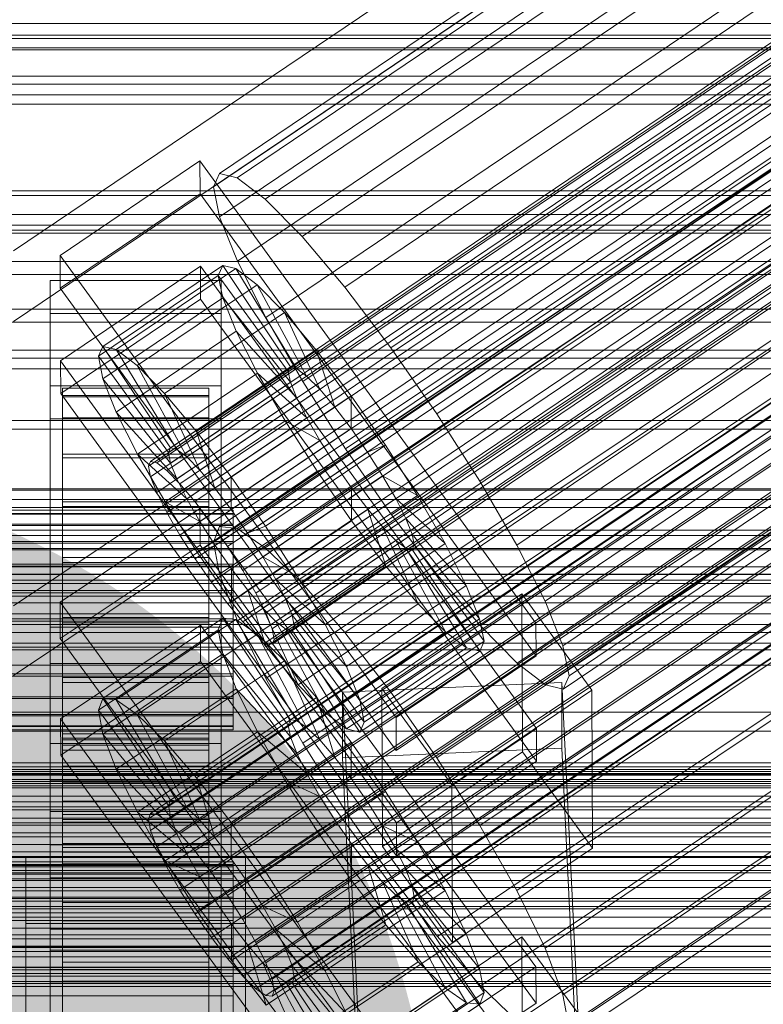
# Model space of a CAD drawing. Header units: millimetres. Extents: x -2233 to 61924, y -68080 to 6847.
# Tile 303 of 656: x 130 to 191, y -33392 to -33311. Entities that reach past the tile are written whole.
import ezdxf

# ---------------------------------------------------------------- set-up
doc = ezdxf.new("R2010")
doc.units = ezdxf.units.MM
for name, color, linetype, lineweight in [('COTAS_O', 1, 'Continuous', 0), ('COTAS_P', 1, 'Continuous', 0), ('frontal_C01', 7, 'Continuous', 0), ('frontal_C02', 7, 'Continuous', 0), ('frontal_C03', 7, 'Continuous', 0), ('frontal_secador', 7, 'Continuous', 0)]:
    doc.layers.add(name, color=color, linetype=linetype, lineweight=lineweight)
doc.dimstyles.new('R19_100', dxfattribs={"dimtxt": 250, "dimasz": 150, "dimexe": 150, "dimexo": 80, "dimgap": 100, "dimtad": 1, "dimtih": 1, "dimtoh": 1, "dimdsep": 46, "dimcen": 0.09, "dimadec": 0, "dimazin": 0, "dimtfac": 1, "dimtdec": 4, "dimtofl": 0, "dimtmove": 0, "dimatfit": 3, "dimfxl": 1, "dimtolj": 1, "dimtzin": 0, "dimarcsym": 0})

# ---------------------------------------------------------------- blocks, each defined once
blk = doc.blocks.new('DIM_R28_52')
at = {"layer": 'COTAS_O'}
for p, q in [((-1725, -33700), (-1575, -33655)), ((1725, -33700), (1575, -33655)), ((-1725, -34400), (-1725, -33700)), ((-1725, -33700), (1725, -33700)), ((-1725, -33700), (-1575, -33745)), ((1725, -33700), (1575, -33745)), ((1725, -34400), (1725, -33700))]:
    blk.add_line(p, q, dxfattribs=at)
blk.add_text('3450 O', height=250, dxfattribs=at).set_placement((0, -33600))
blk = doc.blocks.new('DIM_R28_53')
at = {"layer": 'COTAS_P'}
for p, q in [((-150, -32300), (550, -32300)), ((550, -32300), (505, -32450)), ((550, -34900), (550, -32300)), ((550, -32300), (595, -32450)), ((550, -34900), (505, -34750)), ((550, -34900), (595, -34750)), ((-150, -34900), (550, -34900))]:
    blk.add_line(p, q, dxfattribs=at)
blk.add_text('2600 P', height=250, rotation=90, dxfattribs=at).set_placement((450, -33600))

msp = doc.modelspace()

# ---------------------------------------------------------------- linework, layer by layer
at = {"layer": 'frontal_C01'}
for p, q in [((146.872, -33324.046), (331.181, -33199.711)), ((148.32, -33324.396), (332.629, -33200.061)), ((146.383, -33325.136), (330.692, -33200.801)), ((150.629, -33326.161), (334.938, -33201.826)), ((141.045, -33348.016), (354.844, -33203.788)), ((141.218, -33347.63), (355.017, -33203.402)), ((141.731, -33347.754), (355.53, -33203.526)), ((146.887, -33327.591), (331.197, -33203.256)), ((141.224, -33348.886), (355.022, -33204.658)), ((142.549, -33348.38), (356.348, -33204.151)), ((143.617, -33349.464), (357.415, -33205.236)), ((153.641, -33329.221), (337.95, -33204.886)), ((141.742, -33350.181), (355.541, -33205.952)), ((144.861, -33350.933), (358.659, -33206.705)), ((148.35, -33331.244), (332.659, -33206.909)), ((142.565, -33351.811), (356.363, -33207.583)), ((359.995, -33208.459), (146.196, -33352.688)), ((143.635, -33353.667), (357.434, -33209.438)), ((157.152, -33333.368), (341.461, -33209.033)), ((147.533, -33354.607), (361.332, -33210.379)), ((144.881, -33355.621), (358.68, -33211.393)), ((150.672, -33335.846), (334.981, -33211.511)), ((148.779, -33356.562), (362.578, -33212.333)), ((146.218, -33357.541), (360.017, -33213.312)), ((149.85, -33358.417), (363.648, -33214.189)), ((345.231, -33213.984), (160.922, -33338.319)), ((147.554, -33359.295), (361.352, -33215.067)), ((150.672, -33360.048), (364.471, -33215.819)), ((148.798, -33360.764), (362.596, -33216.536)), ((153.694, -33341.082), (338.003, -33216.748)), ((149.865, -33361.849), (363.664, -33217.621)), ((151.191, -33361.342), (364.989, -33217.114)), ((150.683, -33362.474), (364.482, -33218.246)), ((151.196, -33362.598), (364.995, -33218.37)), ((151.369, -33362.212), (365.168, -33217.984)), ((164.693, -33343.737), (349.002, -33219.402)), ((157.211, -33346.598), (341.52, -33222.263)), ((168.21, -33349.252), (352.519, -33224.918)), ((160.982, -33352.016), (345.291, -33227.681)), ((171.232, -33354.489), (355.541, -33230.154)), ((164.752, -33356.967), (349.061, -33232.632)), ((173.554, -33359.091), (357.863, -33234.756)), ((168.263, -33361.114), (352.572, -33236.779)), ((175.016, -33362.744), (359.326, -33238.409)), ((171.275, -33364.174), (355.584, -33239.839)), ((175.521, -33365.199), (359.83, -33240.864)), ((173.584, -33365.939), (357.893, -33241.604)), ((175.032, -33366.289), (359.341, -33241.954)), ((228.298, -33264.081), (130, -33330.393)), ((130, -33336.174), (228.298, -33269.862)), ((425, -33311.776), (-425, -33311.776)), ((425, -33313.916), (-425, -33313.916)), ((133.809, -33330.761), (145.277, -33323.025)), ((145.277, -33323.025), (145.289, -33325.721)), ((145.277, -33323.025), (172.809, -33360.879)), ((146.383, -33325.136), (146.872, -33324.046)), ((146.872, -33324.046), (148.32, -33324.396)), ((148.32, -33324.396), (150.629, -33326.161)), ((-425, -33325.472), (425, -33325.472)), ((145.289, -33325.721), (133.821, -33333.457)), ((172.821, -33363.575), (145.289, -33325.721)), ((146.887, -33327.591), (146.383, -33325.136)), ((300, -33325.846), (-300, -33325.846)), ((150.629, -33326.161), (153.641, -33329.221)), ((148.35, -33331.244), (146.887, -33327.591)), ((300, -33328.696), (-300, -33328.696)), ((153.641, -33329.221), (157.152, -33333.368)), ((133.821, -33333.457), (133.809, -33330.761)), ((161.341, -33368.615), (133.809, -33330.761)), ((150.672, -33335.846), (148.35, -33331.244)), ((133.847, -33339.389), (145.315, -33331.652)), ((137.313, -33338.21), (147.143, -33331.578)), ((138.396, -33338.471), (148.226, -33331.84)), ((145.315, -33331.652), (145.327, -33334.349)), ((145.315, -33331.652), (172.847, -33369.507)), ((147.143, -33331.578), (146.777, -33332.394)), ((148.226, -33331.84), (147.143, -33331.578)), ((147.143, -33331.578), (152.686, -33339.894)), ((149.953, -33333.16), (148.226, -33331.84)), ((148.226, -33331.84), (153.199, -33340.018)), ((133, -33335.519), (133, -33332.823)), ((133, -33332.823), (147, -33332.823)), ((133, -33379.046), (133, -33332.823)), ((136.948, -33339.025), (146.777, -33332.394)), ((146.777, -33332.394), (152.513, -33340.28)), ((146.777, -33332.394), (147.155, -33334.23)), ((147, -33332.823), (147, -33335.519)), ((147, -33332.823), (147, -33379.046)), ((133.821, -33333.457), (161.353, -33371.312)), ((140.123, -33339.791), (149.953, -33333.16)), ((152.207, -33335.449), (149.953, -33333.16)), ((149.953, -33333.16), (154.017, -33340.643)), ((157.152, -33333.368), (160.922, -33338.319)), ((145.327, -33334.349), (133.859, -33342.085)), ((137.325, -33340.861), (147.155, -33334.23)), ((172.859, -33372.203), (145.327, -33334.349)), ((147.155, -33334.23), (152.692, -33341.15)), ((147.155, -33334.23), (148.249, -33336.963)), ((147, -33335.519), (133, -33335.519)), ((133, -33335.519), (133, -33381.742)), ((142.377, -33342.081), (152.207, -33335.449)), ((147, -33381.742), (147, -33335.519)), ((153.694, -33341.082), (150.672, -33335.846)), ((154.833, -33338.551), (152.207, -33335.449)), ((152.207, -33335.449), (155.085, -33341.727)), ((138.419, -33343.594), (148.249, -33336.963)), ((148.249, -33336.963), (153.21, -33342.444)), ((148.249, -33336.963), (149.985, -33340.405)), ((136.948, -33339.025), (137.313, -33338.21)), ((142.856, -33346.525), (137.313, -33338.21)), ((137.313, -33338.21), (138.396, -33338.471)), ((143.369, -33346.649), (138.396, -33338.471)), ((138.396, -33338.471), (140.123, -33339.791)), ((145.003, -33345.183), (154.833, -33338.551)), ((157.653, -33342.255), (154.833, -33338.551)), ((154.833, -33338.551), (156.329, -33343.197)), ((160.922, -33338.319), (164.693, -33343.737)), ((133.859, -33342.085), (133.847, -33339.389)), ((161.379, -33377.243), (133.847, -33339.389)), ((142.683, -33346.911), (136.948, -33339.025)), ((137.325, -33340.861), (136.948, -33339.025)), ((144.188, -33347.274), (140.123, -33339.791)), ((140.123, -33339.791), (142.377, -33342.081)), ((152.686, -33339.894), (142.856, -33346.525)), ((153.199, -33340.018), (143.369, -33346.649)), ((152.513, -33340.28), (152.686, -33339.894)), ((152.686, -33339.894), (153.199, -33340.018)), ((153.199, -33340.018), (154.017, -33340.643)), ((142.862, -33347.781), (137.325, -33340.861)), ((138.419, -33343.594), (137.325, -33340.861)), ((140.156, -33347.036), (149.985, -33340.405)), ((152.513, -33340.28), (142.683, -33346.911)), ((154.017, -33340.643), (144.188, -33347.274)), ((149.985, -33340.405), (154.033, -33344.075)), ((149.985, -33340.405), (152.246, -33344.322)), ((152.692, -33341.15), (152.513, -33340.28)), ((154.017, -33340.643), (155.085, -33341.727)), ((133, -33344.147), (133, -33341.451)), ((133, -33341.451), (147, -33341.451)), ((133, -33387.673), (133, -33341.451)), ((134, -33351.634), (134, -33341.634)), ((134, -33341.634), (134, -33342.227)), ((134, -33341.634), (146, -33341.634)), ((134, -33342.337), (134, -33341.634)), ((152.692, -33341.15), (142.862, -33347.781)), ((155.085, -33341.727), (145.255, -33348.359)), ((146, -33342.227), (146, -33341.634)), ((146, -33341.634), (146, -33351.634)), ((146, -33341.634), (146, -33342.337)), ((147, -33341.451), (147, -33344.147)), ((147, -33341.451), (147, -33387.673)), ((153.21, -33342.444), (152.692, -33341.15)), ((157.211, -33346.598), (153.694, -33341.082)), ((155.085, -33341.727), (156.329, -33343.197)), ((133.859, -33342.085), (161.391, -33379.939)), ((134, -33351.914), (134, -33342.227)), ((134, -33342.227), (134, -33344.073)), ((134, -33342.227), (146, -33342.227)), ((134, -33351.967), (134, -33342.337)), ((134, -33342.337), (146, -33342.337)), ((134, -33344.286), (134, -33342.337)), ((145.255, -33348.359), (142.377, -33342.081)), ((142.377, -33342.081), (145.003, -33345.183)), ((153.21, -33342.444), (143.38, -33349.075)), ((146, -33344.073), (146, -33342.227)), ((146, -33342.227), (146, -33351.914)), ((146, -33342.337), (146, -33351.967)), ((146, -33342.337), (146, -33344.286)), ((157.653, -33342.255), (147.823, -33348.886)), ((154.033, -33344.075), (153.21, -33342.444)), ((157.665, -33344.951), (157.653, -33342.255)), ((160.474, -33346.308), (157.653, -33342.255)), ((156.329, -33343.197), (146.499, -33349.828)), ((156.329, -33343.197), (157.665, -33344.951)), ((147, -33344.147), (133, -33344.147)), ((133, -33344.147), (133, -33390.369)), ((134, -33352.789), (134, -33344.073)), ((134, -33344.073), (134, -33347.049)), ((134, -33344.073), (146, -33344.073)), ((134, -33352.89), (134, -33344.286)), ((134, -33344.286), (146, -33344.286)), ((134, -33347.349), (134, -33344.286)), ((143.38, -33349.075), (138.419, -33343.594)), ((140.156, -33347.036), (138.419, -33343.594)), ((154.033, -33344.075), (144.203, -33350.706)), ((146, -33347.049), (146, -33344.073)), ((146, -33344.073), (146, -33352.789)), ((146, -33344.286), (146, -33352.89)), ((146, -33344.286), (146, -33347.349)), ((147, -33390.369), (147, -33344.147)), ((155.103, -33345.93), (154.033, -33344.075)), ((164.693, -33343.737), (168.21, -33349.252)), ((142.416, -33350.953), (152.246, -33344.322)), ((147.835, -33351.582), (157.665, -33344.951)), ((152.246, -33344.322), (155.103, -33345.93)), ((152.246, -33344.322), (154.877, -33348.448)), ((157.665, -33344.951), (159.001, -33346.871)), ((146.499, -33349.828), (145.003, -33345.183)), ((145.003, -33345.183), (147.823, -33348.886)), ((142.856, -33346.525), (142.683, -33346.911)), ((143.369, -33346.649), (142.856, -33346.525)), ((144.188, -33347.274), (143.369, -33346.649)), ((155.103, -33345.93), (145.274, -33352.562)), ((150.644, -33352.939), (160.474, -33346.308)), ((156.35, -33347.885), (155.103, -33345.93)), ((160.982, -33352.016), (157.211, -33346.598)), ((160.474, -33346.308), (159.001, -33346.871)), ((163.105, -33350.433), (160.474, -33346.308)), ((134, -33354.198), (134, -33347.049)), ((134, -33347.049), (134, -33350.95)), ((134, -33347.049), (146, -33347.049)), ((134, -33354.341), (134, -33347.349)), ((134, -33347.349), (146, -33347.349)), ((134, -33351.318), (134, -33347.349)), ((144.203, -33350.706), (140.156, -33347.036)), ((142.416, -33350.953), (140.156, -33347.036)), ((142.683, -33346.911), (142.862, -33347.781)), ((145.255, -33348.359), (144.188, -33347.274)), ((146, -33350.95), (146, -33347.049)), ((146, -33347.049), (146, -33354.198)), ((146, -33347.349), (146, -33354.341)), ((146, -33347.349), (146, -33351.318)), ((159.001, -33346.871), (149.171, -33353.502)), ((159.001, -33346.871), (160.247, -33348.825)), ((141.045, -33348.016), (141.218, -33347.63)), ((141.224, -33348.886), (141.045, -33348.016)), ((141.218, -33347.63), (141.731, -33347.754)), ((141.731, -33347.754), (142.549, -33348.38)), ((142.862, -33347.781), (143.38, -33349.075)), ((156.35, -33347.885), (146.52, -33354.516)), ((154.877, -33348.448), (156.35, -33347.885)), ((157.686, -33349.804), (156.35, -33347.885)), ((141.742, -33350.181), (141.224, -33348.886)), ((142.549, -33348.38), (143.617, -33349.464)), ((143.38, -33349.075), (144.203, -33350.706)), ((145.047, -33355.079), (154.877, -33348.448)), ((146.499, -33349.828), (145.255, -33348.359)), ((147.823, -33348.886), (147.835, -33351.582)), ((147.823, -33348.886), (150.644, -33352.939)), ((160.247, -33348.825), (150.417, -33355.456)), ((154.877, -33348.448), (157.698, -33352.5)), ((163.105, -33350.433), (160.247, -33348.825)), ((160.247, -33348.825), (161.318, -33350.681)), ((143.617, -33349.464), (144.861, -33350.933)), ((147.835, -33351.582), (146.499, -33349.828)), ((157.686, -33349.804), (147.856, -33356.436)), ((157.698, -33352.5), (157.686, -33349.804)), ((159.022, -33351.559), (157.686, -33349.804)), ((168.21, -33349.252), (171.232, -33354.489)), ((142.565, -33351.811), (141.742, -33350.181)), ((144.203, -33350.706), (145.274, -33352.562)), ((161.318, -33350.681), (151.488, -33357.312)), ((153.275, -33357.065), (163.105, -33350.433)), ((165.365, -33354.351), (161.318, -33350.681)), ((161.318, -33350.681), (162.14, -33352.311)), ((165.365, -33354.351), (163.105, -33350.433)), ((134, -33356.046), (134, -33350.95)), ((134, -33350.95), (134, -33355.511)), ((134, -33350.95), (146, -33350.95)), ((134, -33356.221), (134, -33351.318)), ((134, -33351.318), (146, -33351.318)), ((134, -33355.921), (134, -33351.318)), ((145.274, -33352.562), (142.416, -33350.953)), ((145.047, -33355.079), (142.416, -33350.953)), ((144.861, -33350.933), (146.196, -33352.688)), ((146, -33355.511), (146, -33350.95)), ((146, -33350.95), (146, -33356.046)), ((146, -33351.318), (146, -33356.221)), ((146, -33351.318), (146, -33355.921)), ((-148, -33351.634), (148, -33351.634)), ((-148, -33351.914), (148, -33351.914)), ((-148, -33351.967), (148, -33351.967)), ((134, -33351.914), (134, -33351.634)), ((146, -33351.634), (134, -33351.634)), ((134, -33351.634), (134, -33351.967)), ((134, -33352.789), (134, -33351.914)), ((146, -33351.914), (134, -33351.914)), ((146, -33351.967), (134, -33351.967)), ((134, -33351.967), (134, -33352.89)), ((143.635, -33353.667), (142.565, -33351.811)), ((146, -33351.634), (146, -33351.914)), ((146, -33351.967), (146, -33351.634)), ((146, -33351.914), (146, -33352.789)), ((146, -33352.89), (146, -33351.967)), ((149.171, -33353.502), (147.835, -33351.582)), ((148, -33351.914), (148, -33351.634)), ((148, -33351.634), (148, -33351.967)), ((148, -33352.789), (148, -33351.914)), ((148, -33351.967), (148, -33352.89)), ((159.022, -33351.559), (149.192, -33358.19)), ((162.14, -33352.311), (152.311, -33358.942)), ((160.518, -33356.204), (159.022, -33351.559)), ((160.266, -33353.028), (159.022, -33351.559)), ((164.752, -33356.967), (160.982, -33352.016)), ((167.102, -33357.793), (162.14, -33352.311)), ((162.14, -33352.311), (162.659, -33353.606)), ((-148, -33352.789), (148, -33352.789)), ((-148, -33352.89), (148, -33352.89)), ((134, -33354.198), (134, -33352.789)), ((146, -33352.789), (134, -33352.789)), ((146, -33352.89), (134, -33352.89)), ((134, -33352.89), (134, -33354.341)), ((145.274, -33352.562), (146.52, -33354.516)), ((146, -33352.789), (146, -33354.198)), ((146, -33354.341), (146, -33352.89)), ((146.196, -33352.688), (147.533, -33354.607)), ((147.868, -33359.132), (157.698, -33352.5)), ((148, -33354.198), (148, -33352.789)), ((148, -33352.89), (148, -33354.341)), ((149.171, -33353.502), (150.644, -33352.939)), ((160.266, -33353.028), (150.436, -33359.659)), ((150.644, -33352.939), (153.275, -33357.065)), ((157.698, -33352.5), (160.518, -33356.204)), ((163.144, -33359.306), (160.266, -33353.028)), ((161.333, -33354.112), (160.266, -33353.028)), ((144.881, -33355.621), (143.635, -33353.667)), ((150.417, -33355.456), (149.171, -33353.502)), ((162.659, -33353.606), (152.829, -33360.237)), ((168.196, -33360.525), (162.659, -33353.606)), ((162.659, -33353.606), (162.837, -33354.475)), ((-148, -33354.198), (148, -33354.198)), ((-148, -33354.341), (148, -33354.341)), ((134, -33356.046), (134, -33354.198)), ((146, -33354.198), (134, -33354.198)), ((146, -33354.341), (134, -33354.341)), ((134, -33354.341), (134, -33356.221)), ((146.52, -33354.516), (145.047, -33355.079)), ((146, -33354.198), (146, -33356.046)), ((146, -33356.221), (146, -33354.341)), ((146.52, -33354.516), (147.856, -33356.436)), ((147.533, -33354.607), (148.779, -33356.562)), ((148, -33356.046), (148, -33354.198)), ((148, -33354.341), (148, -33356.221)), ((161.333, -33354.112), (151.503, -33360.744)), ((162.151, -33354.738), (152.321, -33361.369)), ((162.837, -33354.475), (153.008, -33361.107)), ((155.535, -33360.982), (165.365, -33354.351)), ((165.397, -33361.595), (161.333, -33354.112)), ((162.151, -33354.738), (161.333, -33354.112)), ((167.125, -33362.916), (162.151, -33354.738)), ((162.664, -33354.862), (162.151, -33354.738)), ((162.837, -33354.475), (162.664, -33354.862)), ((168.573, -33362.362), (162.837, -33354.475)), ((167.102, -33357.793), (165.365, -33354.351)), ((171.232, -33354.489), (173.554, -33359.091)), ((300, -33354.867), (-300, -33354.867)), ((134, -33355.511), (134, -33358.207)), ((146, -33355.511), (134, -33355.511)), ((134, -33355.511), (134, -33360.421)), ((147.868, -33359.132), (145.047, -33355.079)), ((146, -33358.207), (146, -33355.511)), ((146, -33360.421), (146, -33355.511)), ((151.488, -33357.312), (150.417, -33355.456)), ((150.417, -33355.456), (153.275, -33357.065)), ((162.664, -33354.862), (152.835, -33361.493)), ((168.208, -33363.177), (162.664, -33354.862)), ((-148, -33356.046), (148, -33356.046)), ((-148, -33356.221), (148, -33356.221)), ((134, -33358.401), (134, -33355.921)), ((134, -33355.921), (146, -33355.921)), ((134, -33360.846), (134, -33355.921)), ((134, -33358.207), (134, -33356.046)), ((146, -33356.046), (134, -33356.046)), ((146, -33356.221), (134, -33356.221)), ((134, -33356.221), (134, -33358.401)), ((146.218, -33357.541), (144.881, -33355.621)), ((146, -33355.921), (146, -33358.401)), ((146, -33355.921), (146, -33360.846)), ((146, -33356.046), (146, -33358.207)), ((146, -33358.401), (146, -33356.221)), ((148, -33358.207), (148, -33356.046)), ((148, -33356.221), (148, -33358.401)), ((150.688, -33362.835), (160.518, -33356.204)), ((160.518, -33356.204), (163.144, -33359.306)), ((300, -33356.882), (-300, -33356.882)), ((147.856, -33356.436), (147.868, -33359.132)), ((147.856, -33356.436), (149.192, -33358.19)), ((148.779, -33356.562), (149.85, -33358.417)), ((153.275, -33357.065), (155.535, -33360.982)), ((168.263, -33361.114), (164.752, -33356.967)), ((147.554, -33359.295), (146.218, -33357.541)), ((152.311, -33358.942), (151.488, -33357.312)), ((151.488, -33357.312), (155.535, -33360.982)), ((157.272, -33364.424), (167.102, -33357.793)), ((168.196, -33360.525), (167.102, -33357.793)), ((148, -33358.207), (-148, -33358.207)), ((-148, -33358.401), (148, -33358.401)), ((134, -33358.207), (146, -33358.207)), ((134, -33360.533), (134, -33358.207)), ((146, -33358.401), (134, -33358.401)), ((134, -33358.401), (134, -33360.734)), ((146, -33358.207), (146, -33360.533)), ((146, -33360.734), (146, -33358.401)), ((148, -33360.533), (148, -33358.207)), ((148, -33358.401), (148, -33360.734)), ((149.192, -33358.19), (150.688, -33362.835)), ((149.192, -33358.19), (150.436, -33359.659)), ((149.85, -33358.417), (150.672, -33360.048)), ((160.19, -33366.229), (171.658, -33358.493)), ((171.658, -33358.493), (171.715, -33371.435)), ((171.658, -33358.493), (177.394, -33366.379)), ((148.798, -33360.764), (147.554, -33359.295)), ((150.688, -33362.835), (147.868, -33359.132)), ((152.829, -33360.237), (152.311, -33358.942)), ((152.311, -33358.942), (157.272, -33364.424)), ((153.314, -33365.937), (163.144, -33359.306)), ((163.144, -33359.306), (165.397, -33361.595)), ((173.554, -33359.091), (175.016, -33362.744)), ((134, -33360.533), (134, -33360.421)), ((134, -33360.421), (134, -33365.345)), ((134, -33360.421), (146, -33360.421)), ((146, -33365.345), (146, -33360.421)), ((146, -33360.421), (146, -33360.533)), ((150.436, -33359.659), (153.314, -33365.937)), ((150.436, -33359.659), (151.503, -33360.744)), ((150.672, -33360.048), (151.191, -33361.342)), ((153.008, -33361.107), (152.829, -33360.237)), ((152.829, -33360.237), (158.366, -33367.157)), ((-148, -33360.533), (148, -33360.533)), ((-148, -33360.734), (148, -33360.734)), ((134, -33362.865), (134, -33360.533)), ((146, -33360.533), (134, -33360.533)), ((134, -33360.734), (134, -33360.846)), ((146, -33360.734), (134, -33360.734)), ((134, -33360.734), (134, -33363.06)), ((134, -33360.846), (146, -33360.846)), ((134, -33365.756), (134, -33360.846)), ((146, -33360.533), (146, -33362.865)), ((146, -33360.846), (146, -33360.734)), ((146, -33363.06), (146, -33360.734)), ((146, -33360.846), (146, -33365.756)), ((148, -33362.865), (148, -33360.533)), ((148, -33360.734), (148, -33363.06)), ((149.865, -33361.849), (148.798, -33360.764)), ((151.503, -33360.744), (155.567, -33368.227)), ((151.503, -33360.744), (152.321, -33361.369)), ((152.835, -33361.493), (153.008, -33361.107)), ((153.008, -33361.107), (158.743, -33368.993)), ((155.535, -33360.982), (157.272, -33364.424)), ((158.366, -33367.157), (168.196, -33360.525)), ((172.809, -33360.879), (161.341, -33368.615)), ((168.573, -33362.362), (168.196, -33360.525)), ((171.275, -33364.174), (168.263, -33361.114)), ((172.821, -33363.575), (172.809, -33360.879)), ((150.683, -33362.474), (149.865, -33361.849)), ((151.191, -33361.342), (151.369, -33362.212)), ((152.321, -33361.369), (157.295, -33369.547)), ((152.321, -33361.369), (152.835, -33361.493)), ((152.835, -33361.493), (158.378, -33369.808)), ((155.567, -33368.227), (165.397, -33361.595)), ((165.397, -33361.595), (167.125, -33362.916)), ((151.196, -33362.598), (150.683, -33362.474)), ((153.314, -33365.937), (150.688, -33362.835)), ((151.369, -33362.212), (151.196, -33362.598)), ((158.743, -33368.993), (168.573, -33362.362)), ((168.208, -33363.177), (168.573, -33362.362)), ((175.016, -33362.744), (175.521, -33365.199)), ((-148, -33362.865), (148, -33362.865)), ((-148, -33363.06), (148, -33363.06)), ((134, -33365.046), (134, -33362.865)), ((134, -33362.865), (134, -33365.345)), ((146, -33362.865), (134, -33362.865)), ((134, -33363.06), (134, -33365.756)), ((146, -33363.06), (134, -33363.06)), ((134, -33363.06), (134, -33365.22)), ((146, -33365.345), (146, -33362.865)), ((146, -33362.865), (146, -33365.046)), ((146, -33365.756), (146, -33363.06)), ((146, -33365.22), (146, -33363.06)), ((148, -33365.046), (148, -33362.865)), ((148, -33363.06), (148, -33365.22)), ((157.295, -33369.547), (167.125, -33362.916)), ((158.378, -33369.808), (168.208, -33363.177)), ((161.353, -33371.312), (172.821, -33363.575)), ((167.125, -33362.916), (168.208, -33363.177)), ((157.272, -33364.424), (158.366, -33367.157)), ((173.584, -33365.939), (171.275, -33364.174)), ((-148, -33365.046), (148, -33365.046)), ((-148, -33365.22), (148, -33365.22)), ((134, -33366.926), (134, -33365.046)), ((134, -33365.046), (134, -33369.948)), ((146, -33365.046), (134, -33365.046)), ((134, -33365.22), (134, -33370.317)), ((146, -33365.22), (134, -33365.22)), ((134, -33365.22), (134, -33367.068)), ((146, -33369.948), (146, -33365.046)), ((146, -33365.046), (146, -33366.926)), ((146, -33370.317), (146, -33365.22)), ((146, -33367.068), (146, -33365.22)), ((148, -33366.926), (148, -33365.046)), ((148, -33365.22), (148, -33367.068)), ((175.521, -33365.199), (175.032, -33366.289)), ((134, -33365.345), (134, -33369.948)), ((134, -33365.345), (146, -33365.345)), ((134, -33365.756), (146, -33365.756)), ((134, -33370.317), (134, -33365.756)), ((146, -33369.948), (146, -33365.345)), ((146, -33365.756), (146, -33370.317)), ((155.567, -33368.227), (153.314, -33365.937)), ((156.962, -33366.535), (174.943, -33365.735)), ((175.032, -33366.289), (173.584, -33365.939)), ((174.943, -33365.735), (174.943, -33371.129)), ((174.943, -33365.735), (177.811, -33425.524)), ((156.962, -33371.929), (156.962, -33366.535)), ((159.83, -33426.324), (156.962, -33366.535)), ((160.247, -33379.171), (160.19, -33366.229)), ((165.926, -33374.116), (160.19, -33366.229)), ((177.394, -33366.379), (165.926, -33374.116)), ((177.451, -33379.321), (177.394, -33366.379)), ((-148, -33366.926), (148, -33366.926)), ((-148, -33367.068), (148, -33367.068)), ((134, -33368.377), (134, -33366.926)), ((134, -33366.926), (134, -33373.917)), ((146, -33366.926), (134, -33366.926)), ((134, -33367.068), (134, -33374.218)), ((146, -33367.068), (134, -33367.068)), ((134, -33367.068), (134, -33368.477)), ((146, -33373.917), (146, -33366.926)), ((146, -33366.926), (146, -33368.377)), ((146, -33374.218), (146, -33367.068)), ((146, -33368.477), (146, -33367.068)), ((148, -33368.377), (148, -33366.926)), ((148, -33367.068), (148, -33368.477)), ((158.366, -33367.157), (158.743, -33368.993)), ((-148, -33368.377), (148, -33368.377)), ((-148, -33368.477), (148, -33368.477)), ((134, -33369.3), (134, -33368.377)), ((134, -33368.377), (134, -33376.98)), ((146, -33368.377), (134, -33368.377)), ((134, -33368.477), (134, -33377.193)), ((146, -33368.477), (134, -33368.477)), ((134, -33368.477), (134, -33369.352)), ((146, -33376.98), (146, -33368.377)), ((146, -33368.377), (146, -33369.3)), ((146, -33377.193), (146, -33368.477)), ((146, -33369.352), (146, -33368.477)), ((148, -33369.3), (148, -33368.377)), ((148, -33368.477), (148, -33369.352)), ((157.295, -33369.547), (155.567, -33368.227)), ((-148, -33369.3), (148, -33369.3)), ((134, -33369.633), (134, -33369.3)), ((134, -33369.3), (134, -33378.93)), ((146, -33369.3), (134, -33369.3)), ((146, -33378.93), (146, -33369.3)), ((146, -33369.3), (146, -33369.633)), ((148, -33369.633), (148, -33369.3)), ((158.743, -33368.993), (158.378, -33369.808)), ((161.341, -33368.615), (161.353, -33371.312)), ((-148, -33369.352), (148, -33369.352)), ((-148, -33369.633), (148, -33369.633)), ((134, -33369.352), (134, -33379.04)), ((146, -33369.352), (134, -33369.352)), ((134, -33369.352), (134, -33369.633)), ((134, -33369.633), (134, -33379.632)), ((146, -33369.633), (134, -33369.633)), ((134, -33369.948), (134, -33373.917)), ((134, -33369.948), (146, -33369.948)), ((146, -33379.04), (146, -33369.352)), ((146, -33369.633), (146, -33369.352)), ((146, -33379.632), (146, -33369.633)), ((146, -33373.917), (146, -33369.948)), ((148, -33369.352), (148, -33369.633)), ((158.378, -33369.808), (157.295, -33369.547)), ((172.847, -33369.507), (161.379, -33377.243)), ((172.859, -33372.203), (172.847, -33369.507)), ((134, -33370.317), (146, -33370.317)), ((134, -33374.218), (134, -33370.317)), ((146, -33370.317), (146, -33374.218)), ((174.943, -33371.129), (156.962, -33371.929)), ((171.715, -33371.435), (160.247, -33379.171)), ((177.451, -33379.321), (171.715, -33371.435)), ((177.811, -33430.917), (174.943, -33371.129)), ((159.83, -33431.717), (156.962, -33371.929)), ((161.391, -33379.939), (172.859, -33372.203)), ((250, -33373.251), (-250, -33373.251)), ((300, -33373.334), (-300, -33373.334)), ((134, -33373.917), (134, -33376.98)), ((134, -33373.917), (146, -33373.917)), ((146, -33376.98), (146, -33373.917)), ((165.926, -33374.116), (165.983, -33387.057)), ((300, -33374.377), (-300, -33374.377)), ((134, -33374.218), (146, -33374.218)), ((134, -33377.193), (134, -33374.218)), ((146, -33374.218), (146, -33377.193)), ((133, -33389.252), (133, -33376.311)), ((133, -33376.311), (147, -33376.311)), ((133, -33385.94), (133, -33376.311)), ((147, -33376.311), (147, -33389.252)), ((147, -33376.311), (147, -33385.94)), ((134, -33376.98), (134, -33378.93)), ((134, -33376.98), (146, -33376.98)), ((134, -33377.193), (146, -33377.193)), ((134, -33379.04), (134, -33377.193)), ((146, -33378.93), (146, -33376.98)), ((146, -33377.193), (146, -33379.04)), ((161.379, -33377.243), (161.391, -33379.939)), ((-250, -33378.064), (250, -33378.064)), ((134, -33378.93), (134, -33379.632)), ((134, -33378.93), (146, -33378.93)), ((146, -33379.632), (146, -33378.93)), ((147, -33379.046), (133, -33379.046)), ((133, -33379.046), (133, -33381.742)), ((134, -33379.04), (146, -33379.04)), ((134, -33379.632), (134, -33379.04)), ((134, -33379.632), (146, -33379.632)), ((146, -33379.04), (146, -33379.632)), ((147, -33381.742), (147, -33379.046)), ((160.247, -33379.171), (165.983, -33387.057)), ((165.983, -33387.057), (177.451, -33379.321)), ((300, -33379.989), (-300, -33379.989)), ((131, -33385.478), (131, -33380.085)), ((131, -33380.085), (149, -33380.085)), ((131, -33425.923), (131, -33380.085)), ((149, -33380.085), (149, -33385.478)), ((149, -33380.085), (149, -33425.923)), ((133, -33381.742), (147, -33381.742)), ((149, -33385.478), (131, -33385.478)), ((131, -33431.315), (131, -33385.478)), ((147, -33385.94), (133, -33385.94)), ((133, -33385.94), (133, -33398.882)), ((147, -33398.882), (147, -33385.94)), ((149, -33431.315), (149, -33385.478)), ((147, -33387.673), (133, -33387.673)), ((133, -33387.673), (133, -33390.369)), ((147, -33390.369), (147, -33387.673)), ((147, -33389.252), (133, -33389.252)), ((133, -33389.252), (133, -33398.882)), ((147, -33398.882), (147, -33389.252)), ((133, -33390.369), (147, -33390.369))]:
    msp.add_line(p, q, dxfattribs=at)
at = {"layer": 'frontal_C02'}
for p, q in [((146.872, -33352.961), (331.181, -33229.706)), ((148.32, -33353.118), (332.629, -33229.864)), ((146.383, -33354.244), (330.692, -33230.989)), ((150.629, -33354.706), (334.938, -33231.451)), ((141.218, -33376.47), (355.017, -33233.494)), ((141.731, -33376.525), (355.53, -33233.55)), ((146.887, -33356.88), (331.197, -33233.625)), ((141.045, -33376.924), (354.844, -33233.949)), ((142.549, -33377.088), (356.348, -33234.113)), ((153.641, -33357.615), (337.95, -33234.361)), ((141.224, -33377.858), (355.022, -33234.883)), ((143.617, -33378.119), (357.415, -33235.143)), ((141.742, -33379.208), (355.541, -33236.233)), ((144.861, -33379.548), (358.659, -33236.572)), ((148.35, -33360.689), (332.659, -33237.434)), ((142.565, -33380.882), (356.363, -33237.906)), ((359.995, -33238.302), (146.196, -33381.277)), ((157.152, -33361.648), (341.461, -33238.393)), ((143.635, -33382.765), (357.434, -33239.79)), ((147.533, -33383.189), (361.332, -33240.214)), ((144.881, -33384.73), (358.68, -33241.754)), ((148.779, -33385.154), (362.578, -33242.179)), ((150.672, -33365.412), (334.981, -33242.158)), ((345.231, -33243.274), (160.922, -33366.529)), ((146.218, -33386.642), (360.017, -33243.667)), ((149.85, -33387.038), (363.648, -33244.062)), ((147.554, -33388.372), (361.352, -33245.396)), ((150.672, -33388.711), (364.471, -33245.736)), ((148.798, -33389.8), (362.596, -33246.825)), ((151.191, -33390.061), (364.989, -33247.086)), ((153.694, -33370.728), (338.003, -33247.473)), ((149.865, -33390.831), (363.664, -33247.856)), ((151.369, -33390.995), (365.168, -33248.02)), ((150.683, -33391.394), (364.482, -33248.418)), ((151.196, -33391.45), (364.995, -33248.474)), ((164.693, -33371.926), (349.002, -33248.671)), ((157.211, -33376.273), (341.52, -33253.018)), ((168.21, -33377.471), (352.519, -33254.216)), ((160.982, -33381.67), (345.291, -33258.415)), ((171.232, -33382.786), (355.541, -33259.532)), ((164.752, -33386.551), (349.061, -33263.296)), ((173.554, -33387.509), (357.863, -33264.255)), ((168.263, -33390.583), (352.572, -33267.329)), ((175.016, -33391.319), (359.326, -33268.064)), ((171.275, -33393.492), (355.584, -33270.238)), ((175.521, -33393.955), (359.83, -33270.7)), ((173.584, -33395.08), (357.893, -33271.825)), ((175.032, -33395.238), (359.341, -33271.983)), ((228.298, -33293.718), (130, -33359.453)), ((130, -33365.184), (228.298, -33299.448)), ((133.809, -33359.173), (145.277, -33351.504)), ((145.277, -33351.504), (145.289, -33354.485)), ((145.277, -33351.504), (172.809, -33389.026)), ((146.383, -33354.244), (146.872, -33352.961)), ((146.872, -33352.961), (148.32, -33353.118)), ((148.32, -33353.118), (150.629, -33354.706)), ((145.289, -33354.485), (133.821, -33362.154)), ((172.821, -33392.007), (145.289, -33354.485)), ((146.887, -33356.88), (146.383, -33354.244)), ((150.629, -33354.706), (153.641, -33357.615)), ((148.35, -33360.689), (146.887, -33356.88)), ((153.641, -33357.615), (157.152, -33361.648)), ((133.821, -33362.154), (133.809, -33359.173)), ((161.341, -33396.696), (133.809, -33359.173)), ((133, -33364.196), (133, -33361.216)), ((133, -33361.216), (147, -33361.216)), ((133, -33407.034), (133, -33361.216)), ((133.847, -33368.711), (145.315, -33361.042)), ((137.313, -33367.052), (147.143, -33360.478)), ((138.396, -33367.17), (148.226, -33360.596)), ((145.315, -33361.042), (145.327, -33364.022)), ((145.315, -33361.042), (172.847, -33398.564)), ((147.143, -33360.478), (146.777, -33361.438)), ((147, -33361.216), (147, -33364.196)), ((147, -33361.216), (147, -33407.034)), ((148.226, -33360.596), (147.143, -33360.478)), ((147.143, -33360.478), (152.686, -33368.8)), ((149.953, -33361.784), (148.226, -33360.596)), ((148.226, -33360.596), (153.199, -33368.856)), ((150.672, -33365.412), (148.35, -33360.689)), ((136.948, -33368.011), (146.777, -33361.438)), ((140.123, -33368.357), (149.953, -33361.784)), ((146.777, -33361.438), (152.513, -33369.255)), ((146.777, -33361.438), (147.155, -33363.41)), ((152.207, -33363.96), (149.953, -33361.784)), ((149.953, -33361.784), (154.017, -33369.419)), ((157.152, -33361.648), (160.922, -33366.529)), ((133.821, -33362.154), (161.353, -33399.676)), ((137.325, -33369.983), (147.155, -33363.41)), ((147.155, -33363.41), (152.692, -33370.189)), ((147.155, -33363.41), (148.249, -33366.259)), ((147, -33364.196), (133, -33364.196)), ((133, -33364.196), (133, -33410.015)), ((145.327, -33364.022), (133.859, -33371.691)), ((142.377, -33370.533), (152.207, -33363.96)), ((172.859, -33401.545), (145.327, -33364.022)), ((147, -33410.015), (147, -33364.196)), ((154.833, -33366.976), (152.207, -33363.96)), ((152.207, -33363.96), (155.085, -33370.45)), ((153.694, -33370.728), (150.672, -33365.412)), ((138.419, -33372.833), (148.249, -33366.259)), ((148.249, -33366.259), (153.21, -33371.539)), ((148.249, -33366.259), (149.985, -33369.792)), ((160.922, -33366.529), (164.693, -33371.926)), ((136.948, -33368.011), (137.313, -33367.052)), ((142.856, -33375.374), (137.313, -33367.052)), ((137.313, -33367.052), (138.396, -33367.17)), ((143.369, -33375.43), (138.396, -33367.17)), ((138.396, -33367.17), (140.123, -33368.357)), ((145.003, -33373.55), (154.833, -33366.976)), ((157.653, -33370.627), (154.833, -33366.976)), ((154.833, -33366.976), (156.329, -33371.878)), ((142.683, -33375.829), (136.948, -33368.011)), ((137.325, -33369.983), (136.948, -33368.011)), ((144.188, -33375.992), (140.123, -33368.357)), ((140.123, -33368.357), (142.377, -33370.533)), ((133.859, -33371.691), (133.847, -33368.711)), ((161.379, -33406.233), (133.847, -33368.711)), ((152.513, -33369.255), (142.683, -33375.829)), ((152.686, -33368.8), (142.856, -33375.374)), ((153.199, -33368.856), (143.369, -33375.43)), ((152.513, -33369.255), (152.686, -33368.8)), ((152.692, -33370.189), (152.513, -33369.255)), ((152.686, -33368.8), (153.199, -33368.856)), ((153.199, -33368.856), (154.017, -33369.419)), ((142.862, -33376.763), (137.325, -33369.983)), ((138.419, -33372.833), (137.325, -33369.983)), ((140.156, -33376.366), (149.985, -33369.792)), ((154.017, -33369.419), (144.188, -33375.992)), ((149.985, -33369.792), (154.033, -33373.212)), ((149.985, -33369.792), (152.246, -33373.768)), ((154.017, -33369.419), (155.085, -33370.45)), ((133, -33373.734), (133, -33370.753)), ((133, -33370.753), (147, -33370.753)), ((133, -33416.572), (133, -33370.753)), ((134, -33380.437), (134, -33370.445)), ((134, -33370.445), (134, -33370.891)), ((134, -33370.445), (146, -33370.445)), ((134, -33371.293), (134, -33370.445)), ((134, -33380.648), (134, -33370.891)), ((134, -33370.891), (134, -33372.601)), ((134, -33370.891), (146, -33370.891)), ((145.255, -33377.023), (142.377, -33370.533)), ((142.377, -33370.533), (145.003, -33373.55)), ((152.692, -33370.189), (142.862, -33376.763)), ((155.085, -33370.45), (145.255, -33377.023)), ((146, -33370.891), (146, -33370.445)), ((146, -33370.445), (146, -33380.437)), ((146, -33370.445), (146, -33371.293)), ((146, -33372.601), (146, -33370.891)), ((146, -33370.891), (146, -33380.648)), ((147, -33370.753), (147, -33373.734)), ((147, -33370.753), (147, -33416.572)), ((157.653, -33370.627), (147.823, -33377.201)), ((153.21, -33371.539), (152.692, -33370.189)), ((157.211, -33376.273), (153.694, -33370.728)), ((155.085, -33370.45), (156.329, -33371.878)), ((157.665, -33373.608), (157.653, -33370.627)), ((160.474, -33374.665), (157.653, -33370.627)), ((133.859, -33371.691), (161.391, -33409.214)), ((134, -33380.838), (134, -33371.293)), ((134, -33371.293), (146, -33371.293)), ((134, -33373.377), (134, -33371.293)), ((153.21, -33371.539), (143.38, -33378.112)), ((146, -33371.293), (146, -33380.838)), ((146, -33371.293), (146, -33373.377)), ((154.033, -33373.212), (153.21, -33371.539)), ((156.329, -33371.878), (146.499, -33378.452)), ((156.329, -33371.878), (157.665, -33373.608)), ((164.693, -33371.926), (168.21, -33377.471)), ((134, -33381.458), (134, -33372.601)), ((134, -33372.601), (134, -33375.457)), ((134, -33372.601), (146, -33372.601)), ((143.38, -33378.112), (138.419, -33372.833)), ((140.156, -33376.366), (138.419, -33372.833)), ((154.033, -33373.212), (144.203, -33379.786)), ((146, -33375.457), (146, -33372.601)), ((146, -33372.601), (146, -33381.458)), ((155.103, -33375.096), (154.033, -33373.212)), ((147, -33373.734), (133, -33373.734)), ((133, -33373.734), (133, -33419.552)), ((134, -33381.825), (134, -33373.377)), ((134, -33373.377), (146, -33373.377)), ((134, -33376.554), (134, -33373.377)), ((142.416, -33380.342), (152.246, -33373.768)), ((146.499, -33378.452), (145.003, -33373.55)), ((145.003, -33373.55), (147.823, -33377.201)), ((146, -33373.377), (146, -33381.825)), ((146, -33373.377), (146, -33376.554)), ((147, -33419.552), (147, -33373.734)), ((147.835, -33380.182), (157.665, -33373.608)), ((152.246, -33373.768), (155.103, -33375.096)), ((152.246, -33373.768), (154.877, -33377.916)), ((157.665, -33373.608), (159.001, -33375.52)), ((150.644, -33381.238), (160.474, -33374.665)), ((160.474, -33374.665), (159.001, -33375.52)), ((163.105, -33378.812), (160.474, -33374.665)), ((134, -33382.811), (134, -33375.457)), ((134, -33375.457), (134, -33379.265)), ((134, -33375.457), (146, -33375.457)), ((142.856, -33375.374), (142.683, -33375.829)), ((143.369, -33375.43), (142.856, -33375.374)), ((144.188, -33375.992), (143.369, -33375.43)), ((155.103, -33375.096), (145.274, -33381.669)), ((146, -33379.265), (146, -33375.457)), ((146, -33375.457), (146, -33382.811)), ((159.001, -33375.52), (149.171, -33382.094)), ((156.35, -33377.061), (155.103, -33375.096)), ((159.001, -33375.52), (160.247, -33377.485)), ((134, -33383.331), (134, -33376.554)), ((134, -33376.554), (146, -33376.554)), ((134, -33380.609), (134, -33376.554)), ((144.203, -33379.786), (140.156, -33376.366)), ((142.416, -33380.342), (140.156, -33376.366)), ((141.045, -33376.924), (141.218, -33376.47)), ((141.218, -33376.47), (141.731, -33376.525)), ((141.731, -33376.525), (142.549, -33377.088)), ((142.683, -33375.829), (142.862, -33376.763)), ((145.255, -33377.023), (144.188, -33375.992)), ((146, -33376.554), (146, -33383.331)), ((146, -33376.554), (146, -33380.609)), ((160.982, -33381.67), (157.211, -33376.273)), ((141.224, -33377.858), (141.045, -33376.924)), ((142.549, -33377.088), (143.617, -33378.119)), ((142.862, -33376.763), (143.38, -33378.112)), ((146.499, -33378.452), (145.255, -33377.023)), ((156.35, -33377.061), (146.52, -33383.634)), ((147.823, -33377.201), (147.835, -33380.182)), ((147.823, -33377.201), (150.644, -33381.238)), ((154.877, -33377.916), (156.35, -33377.061)), ((157.686, -33378.973), (156.35, -33377.061)), ((141.742, -33379.208), (141.224, -33377.858)), ((143.38, -33378.112), (144.203, -33379.786)), ((143.617, -33378.119), (144.861, -33379.548)), ((145.047, -33384.49), (154.877, -33377.916)), ((160.247, -33377.485), (150.417, -33384.059)), ((154.877, -33377.916), (157.698, -33381.953)), ((163.105, -33378.812), (160.247, -33377.485)), ((160.247, -33377.485), (161.318, -33379.368)), ((168.21, -33377.471), (171.232, -33382.786)), ((147.835, -33380.182), (146.499, -33378.452)), ((157.686, -33378.973), (147.856, -33385.546)), ((153.275, -33385.386), (163.105, -33378.812)), ((157.698, -33381.953), (157.686, -33378.973)), ((159.022, -33380.702), (157.686, -33378.973)), ((165.365, -33382.788), (163.105, -33378.812)), ((134, -33384.615), (134, -33379.265)), ((134, -33379.265), (134, -33383.766)), ((134, -33379.265), (146, -33379.265)), ((142.565, -33380.882), (141.742, -33379.208)), ((144.861, -33379.548), (146.196, -33381.277)), ((146, -33383.766), (146, -33379.265)), ((146, -33379.265), (146, -33384.615)), ((161.318, -33379.368), (151.488, -33385.942)), ((165.365, -33382.788), (161.318, -33379.368)), ((161.318, -33379.368), (162.14, -33381.042)), ((-148, -33380.437), (148, -33380.437)), ((134, -33380.648), (134, -33380.437)), ((146, -33380.437), (134, -33380.437)), ((134, -33380.437), (134, -33380.838)), ((145.274, -33381.669), (142.416, -33380.342)), ((145.047, -33384.49), (142.416, -33380.342)), ((144.203, -33379.786), (145.274, -33381.669)), ((146, -33380.437), (146, -33380.648)), ((146, -33380.838), (146, -33380.437)), ((149.171, -33382.094), (147.835, -33380.182)), ((148, -33380.648), (148, -33380.437)), ((148, -33380.437), (148, -33380.838)), ((-148, -33380.648), (148, -33380.648)), ((-148, -33380.838), (148, -33380.838)), ((134, -33385.251), (134, -33380.609)), ((134, -33380.609), (146, -33380.609)), ((134, -33385.265), (134, -33380.609)), ((134, -33381.458), (134, -33380.648)), ((146, -33380.648), (134, -33380.648)), ((146, -33380.838), (134, -33380.838)), ((134, -33380.838), (134, -33381.825)), ((143.635, -33382.765), (142.565, -33380.882)), ((146, -33380.609), (146, -33385.251)), ((146, -33380.609), (146, -33385.265)), ((146, -33380.648), (146, -33381.458)), ((146, -33381.825), (146, -33380.838)), ((146.196, -33381.277), (147.533, -33383.189)), ((148, -33381.458), (148, -33380.648)), ((148, -33380.838), (148, -33381.825)), ((149.171, -33382.094), (150.644, -33381.238)), ((159.022, -33380.702), (149.192, -33387.276)), ((150.644, -33381.238), (153.275, -33385.386)), ((162.14, -33381.042), (152.311, -33387.616)), ((160.518, -33385.605), (159.022, -33380.702)), ((160.266, -33382.131), (159.022, -33380.702)), ((167.102, -33386.322), (162.14, -33381.042)), ((162.14, -33381.042), (162.659, -33382.392)), ((-148, -33381.458), (148, -33381.458)), ((-148, -33381.825), (148, -33381.825)), ((134, -33382.811), (134, -33381.458)), ((146, -33381.458), (134, -33381.458)), ((146, -33381.825), (134, -33381.825)), ((134, -33381.825), (134, -33383.331)), ((145.274, -33381.669), (146.52, -33383.634)), ((146, -33381.458), (146, -33382.811)), ((146, -33383.331), (146, -33381.825)), ((147.868, -33388.527), (157.698, -33381.953)), ((148, -33382.811), (148, -33381.458)), ((148, -33381.825), (148, -33383.331)), ((150.417, -33384.059), (149.171, -33382.094)), ((160.266, -33382.131), (150.436, -33388.705)), ((157.698, -33381.953), (160.518, -33385.605)), ((163.144, -33388.621), (160.266, -33382.131)), ((161.333, -33383.162), (160.266, -33382.131)), ((164.752, -33386.551), (160.982, -33381.67)), ((-148, -33382.811), (148, -33382.811)), ((134, -33384.615), (134, -33382.811)), ((146, -33382.811), (134, -33382.811)), ((144.881, -33384.73), (143.635, -33382.765)), ((146, -33382.811), (146, -33384.615)), ((148, -33384.615), (148, -33382.811)), ((162.659, -33382.392), (152.829, -33388.965)), ((155.535, -33389.362), (165.365, -33382.788)), ((168.196, -33389.171), (162.659, -33382.392)), ((162.659, -33382.392), (162.837, -33383.326)), ((167.102, -33386.322), (165.365, -33382.788)), ((171.232, -33382.786), (173.554, -33387.509)), ((-148, -33383.331), (148, -33383.331)), ((146, -33383.331), (134, -33383.331)), ((134, -33383.331), (134, -33385.251)), ((134, -33383.766), (134, -33386.747)), ((146, -33383.766), (134, -33383.766)), ((134, -33383.766), (134, -33388.653)), ((146.52, -33383.634), (145.047, -33384.49)), ((146, -33385.251), (146, -33383.331)), ((146, -33386.747), (146, -33383.766)), ((146, -33388.653), (146, -33383.766)), ((146.52, -33383.634), (147.856, -33385.546)), ((147.533, -33383.189), (148.779, -33385.154)), ((148, -33383.331), (148, -33385.251)), ((161.333, -33383.162), (151.503, -33389.736)), ((162.151, -33383.725), (152.321, -33390.298)), ((162.664, -33383.78), (152.835, -33390.354)), ((162.837, -33383.326), (153.008, -33389.899)), ((165.397, -33390.797), (161.333, -33383.162)), ((162.151, -33383.725), (161.333, -33383.162)), ((167.125, -33391.985), (162.151, -33383.725)), ((162.664, -33383.78), (162.151, -33383.725)), ((162.837, -33383.326), (162.664, -33383.78)), ((168.208, -33392.103), (162.664, -33383.78)), ((168.573, -33391.143), (162.837, -33383.326)), ((-148, -33384.615), (148, -33384.615)), ((134, -33386.747), (134, -33384.615)), ((146, -33384.615), (134, -33384.615)), ((147.868, -33388.527), (145.047, -33384.49)), ((146, -33384.615), (146, -33386.747)), ((148, -33386.747), (148, -33384.615)), ((151.488, -33385.942), (150.417, -33384.059)), ((150.417, -33384.059), (153.275, -33385.386)), ((-148, -33385.251), (148, -33385.251)), ((146, -33385.251), (134, -33385.251)), ((134, -33385.251), (134, -33387.457)), ((134, -33387.457), (134, -33385.265)), ((134, -33385.265), (146, -33385.265)), ((134, -33390.205), (134, -33385.265)), ((146.218, -33386.642), (144.881, -33384.73)), ((146, -33387.457), (146, -33385.251)), ((146, -33385.265), (146, -33387.457)), ((146, -33385.265), (146, -33390.205)), ((148, -33385.251), (148, -33387.457)), ((148.779, -33385.154), (149.85, -33387.038)), ((153.275, -33385.386), (155.535, -33389.362)), ((147.856, -33385.546), (147.868, -33388.527)), ((147.856, -33385.546), (149.192, -33387.276)), ((150.688, -33392.178), (160.518, -33385.605)), ((152.311, -33387.616), (151.488, -33385.942)), ((151.488, -33385.942), (155.535, -33389.362)), ((160.518, -33385.605), (163.144, -33388.621)), ((148, -33386.747), (-148, -33386.747)), ((134, -33386.747), (146, -33386.747)), ((134, -33389.062), (134, -33386.747)), ((146, -33386.747), (146, -33389.062)), ((147.554, -33388.372), (146.218, -33386.642)), ((148, -33389.062), (148, -33386.747)), ((149.85, -33387.038), (150.672, -33388.711)), ((157.272, -33392.895), (167.102, -33386.322)), ((160.19, -33394.238), (171.658, -33386.569)), ((168.263, -33390.583), (164.752, -33386.551)), ((168.196, -33389.171), (167.102, -33386.322)), ((171.658, -33386.569), (171.715, -33400.875)), ((171.658, -33386.569), (177.394, -33394.386)), ((-148, -33387.457), (148, -33387.457)), ((146, -33387.457), (134, -33387.457)), ((134, -33387.457), (134, -33389.797)), ((146, -33389.797), (146, -33387.457)), ((148, -33387.457), (148, -33389.797)), ((149.192, -33387.276), (150.688, -33392.178)), ((149.192, -33387.276), (150.436, -33388.705)), ((152.829, -33388.965), (152.311, -33387.616)), ((152.311, -33387.616), (157.272, -33392.895)), ((173.554, -33387.509), (175.016, -33391.319)), ((134, -33389.062), (134, -33388.653)), ((134, -33388.653), (134, -33393.593)), ((134, -33388.653), (146, -33388.653)), ((146, -33393.593), (146, -33388.653)), ((146, -33388.653), (146, -33389.062)), ((148.798, -33389.8), (147.554, -33388.372)), ((150.688, -33392.178), (147.868, -33388.527)), ((153.314, -33395.195), (163.144, -33388.621)), ((163.144, -33388.621), (165.397, -33390.797)), ((-148, -33389.062), (148, -33389.062)), ((134, -33391.402), (134, -33389.062)), ((146, -33389.062), (134, -33389.062)), ((146, -33389.062), (146, -33391.402)), ((148, -33391.402), (148, -33389.062)), ((150.436, -33388.705), (153.314, -33395.195)), ((150.436, -33388.705), (151.503, -33389.736)), ((150.672, -33388.711), (151.191, -33390.061)), ((153.008, -33389.899), (152.829, -33388.965)), ((152.829, -33388.965), (158.366, -33395.745)), ((155.535, -33389.362), (157.272, -33392.895)), ((158.366, -33395.745), (168.196, -33389.171)), ((172.809, -33389.026), (161.341, -33396.696)), ((168.573, -33391.143), (168.196, -33389.171)), ((172.821, -33392.007), (172.809, -33389.026)), ((-148, -33389.797), (148, -33389.797)), ((134, -33389.797), (134, -33390.205)), ((146, -33389.797), (134, -33389.797)), ((134, -33389.797), (134, -33392.112)), ((134, -33390.205), (146, -33390.205)), ((134, -33395.092), (134, -33390.205)), ((146, -33390.205), (146, -33389.797)), ((146, -33392.112), (146, -33389.797)), ((146, -33390.205), (146, -33395.092)), ((148, -33389.797), (148, -33392.112)), ((149.865, -33390.831), (148.798, -33389.8)), ((151.191, -33390.061), (151.369, -33390.995)), ((151.503, -33389.736), (155.567, -33397.371)), ((151.503, -33389.736), (152.321, -33390.298)), ((152.835, -33390.354), (153.008, -33389.899)), ((153.008, -33389.899), (158.743, -33397.717)), ((150.683, -33391.394), (149.865, -33390.831)), ((151.369, -33390.995), (151.196, -33391.45)), ((152.321, -33390.298), (157.295, -33398.558)), ((152.321, -33390.298), (152.835, -33390.354)), ((152.835, -33390.354), (158.378, -33398.676)), ((155.567, -33397.371), (165.397, -33390.797)), ((165.397, -33390.797), (167.125, -33391.985)), ((171.275, -33393.492), (168.263, -33390.583)), ((-148, -33391.402), (148, -33391.402)), ((134, -33393.607), (134, -33391.402)), ((134, -33391.402), (134, -33393.593)), ((146, -33391.402), (134, -33391.402)), ((146, -33393.593), (146, -33391.402)), ((146, -33391.402), (146, -33393.607)), ((148, -33393.607), (148, -33391.402)), ((151.196, -33391.45), (150.683, -33391.394)), ((158.743, -33397.717), (168.573, -33391.143)), ((168.208, -33392.103), (168.573, -33391.143)), ((175.016, -33391.319), (175.521, -33393.955)), ((157.295, -33398.558), (167.125, -33391.985)), ((158.378, -33398.676), (168.208, -33392.103)), ((161.353, -33399.676), (172.821, -33392.007)), ((167.125, -33391.985), (168.208, -33392.103))]:
    msp.add_line(p, q, dxfattribs=at)
at = {"layer": 'frontal_C03'}
for p, q in [((1250, -33312.709), (-1250, -33312.709)), ((1250, -33313.766), (-1250, -33313.766)), ((1250, -33316.073), (-1250, -33316.073)), ((1250, -33316.727), (-1250, -33316.727)), ((1250, -33317.608), (-1250, -33317.608)), ((-1500, -33318.373), (1500, -33318.373)), ((1250, -33327.415), (-1250, -33327.415)), ((1250, -33328.296), (-1250, -33328.296)), ((1250, -33328.949), (-1250, -33328.949)), ((1250, -33331.257), (-1250, -33331.257)), ((-1250, -33332.314), (1250, -33332.314)), ((1250, -33335.166), (-1250, -33335.166)), ((1250, -33336.224), (-1250, -33336.224)), ((1250, -33338.531), (-1250, -33338.531)), ((1250, -33339.184), (-1250, -33339.184)), ((1250, -33340.066), (-1250, -33340.066)), ((-1500, -33344.278), (1500, -33344.278)), ((1250, -33349.872), (-1250, -33349.872)), ((1250, -33350.754), (-1250, -33350.754)), ((1250, -33351.407), (-1250, -33351.407)), ((1500, -33353.261), (-1500, -33353.261)), ((1250, -33353.714), (-1250, -33353.714)), ((-1250, -33354.772), (1250, -33354.772)), ((-1250, -33356.261), (1250, -33356.261)), ((-1250, -33356.894), (1250, -33356.894)), ((-1250, -33357.358), (1250, -33357.358)), ((1250, -33357.624), (-1250, -33357.624)), ((1250, -33358.681), (-1250, -33358.681)), ((-1250, -33359.214), (1250, -33359.214)), ((-1250, -33360.11), (1250, -33360.11)), ((1250, -33360.989), (-1250, -33360.989)), ((1250, -33361.642), (-1250, -33361.642)), ((1250, -33362.523), (-1250, -33362.523)), ((-1250, -33363.062), (1250, -33363.062)), ((-1250, -33364.33), (1250, -33364.33)), ((-1250, -33368.177), (1250, -33368.177)), ((-1250, -33369.729), (1250, -33369.729)), ((1250, -33372.33), (-1250, -33372.33)), ((-1500, -33372.651), (1500, -33372.651)), ((-1500, -33372.875), (1500, -33372.875)), ((-1500, -33373.04), (1500, -33373.04)), ((1250, -33373.211), (-1250, -33373.211)), ((-1500, -33373.697), (1500, -33373.697)), ((-1500, -33374.015), (1500, -33374.015)), ((1250, -33373.865), (-1250, -33373.865)), ((-1250, -33374.21), (1250, -33374.21)), ((-1500, -33375.061), (1500, -33375.061)), ((-1500, -33375.51), (1500, -33375.51)), ((1250, -33375.941), (-1250, -33375.941)), ((1250, -33376.172), (-1250, -33376.172)), ((-1500, -33376.873), (1500, -33376.873)), ((-1250, -33377.229), (1250, -33377.229)), ((-1500, -33377.423), (1500, -33377.423)), ((1500, -33378.384), (-1500, -33378.384)), ((-1500, -33379.011), (1500, -33379.011)), ((1500, -33379.624), (-1500, -33379.624)), ((1250, -33380.081), (-1250, -33380.081)), ((-1500, -33381.328), (1500, -33381.328)), ((-1250, -33380.749), (1250, -33380.749)), ((1250, -33381.139), (-1250, -33381.139)), ((-1500, -33381.963), (1500, -33381.963)), ((-1250, -33382.542), (1250, -33382.542)), ((-1500, -33383.667), (1500, -33383.667)), ((1250, -33383.446), (-1250, -33383.446)), ((-1500, -33384.28), (1500, -33384.28)), ((1250, -33384.1), (-1250, -33384.1)), ((1250, -33384.981), (-1250, -33384.981)), ((-1500, -33385.868), (1500, -33385.868)), ((-1500, -33386.418), (1500, -33386.418)), ((-1500, -33387.367), (1500, -33387.367)), ((-1500, -33387.781), (1500, -33387.781)), ((-1250, -33387.35), (1250, -33387.35)), ((-1500, -33388.23), (1500, -33388.23)), ((-1500, -33389.276), (1500, -33389.276)), ((-1250, -33389.081), (1250, -33389.081)), ((-1500, -33389.594), (1500, -33389.594)), ((-1500, -33390.251), (1500, -33390.251)), ((-1500, -33390.416), (1500, -33390.416)), ((-1500, -33390.64), (1500, -33390.64))]:
    msp.add_line(p, q, dxfattribs=at)
at = {"layer": 'frontal_secador'}
for p, q in [((1250, -33313), (-1250, -33313)), ((-1250, -33345), (1250, -33345)), ((-1250, -33350), (1250, -33350))]:
    msp.add_line(p, q, dxfattribs=at)

# ---------------------------------------------------------------- dimensions: what is measured, and where the dimension line sits
at = {"layer": 'COTAS_O'}
dim = msp.add_aligned_dim(p1=(-1725, -34400), p2=(1725, -34400), distance=700, text='<> O', dimstyle='R19_100', dxfattribs=at)
dim.commit()
dim.dimension.update_dxf_attribs({"geometry": 'DIM_R28_52', "text_midpoint": (0, -33700)})
at = {"layer": 'COTAS_P'}
dim = msp.add_aligned_dim(p1=(-150, -34900), p2=(-150, -32300), distance=-700, text='<> P', dimstyle='R19_100', dxfattribs=at)
dim.commit()
dim.dimension.update_dxf_attribs({"geometry": 'DIM_R28_53', "text_midpoint": (550, -33600)})

doc.saveas('drawing.dxf')
